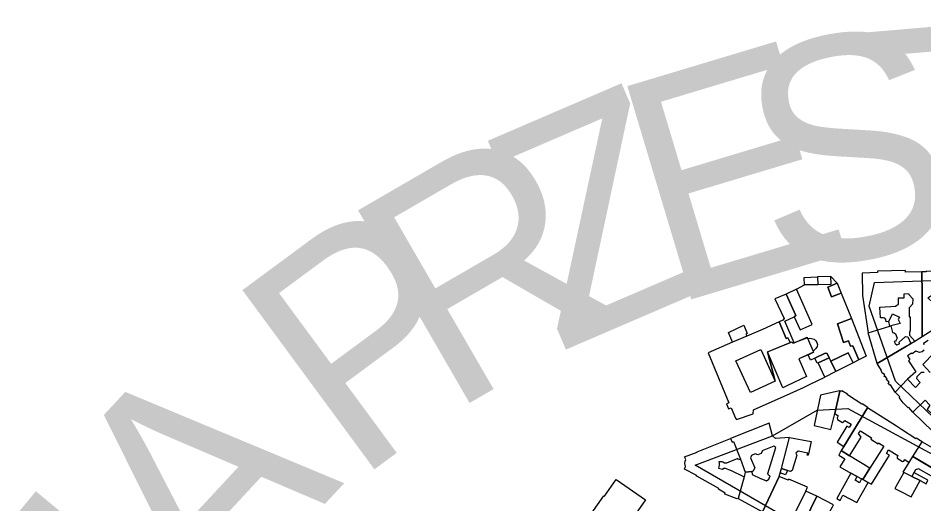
# Model space of a CAD drawing. Extents: x -293619 to -291580, y 30940 to 32770.
# Drawn here: x -291651.94 to -291637.79, y 30981.52 to 30989.1 of the extents above; entities that cross this region are included whole.
import ezdxf

# ---------------------------------------------------------------- set-up
doc = ezdxf.new("R2010")
doc.units = 0
doc.layers.add('RAMKA_I_OPISY', color=7, linetype='Continuous')

msp = doc.modelspace()

# ---------------------------------------------------------------- linework, layer by layer
at = {"layer": 'RAMKA_I_OPISY'}
for points in [[(-291639.78, 30984.875), (-291639.654, 30984.938), (-291639.235, 30984.953), (-291639.239, 30985.07), (-291639.141, 30984.965), (-291639.29, 30984.905), (-291639.228, 30984.752), (-291639.079, 30984.811), (-291638.918, 30984.417), (-291639.137, 30984.331), (-291639.045, 30984.041), (-291638.966, 30984.065), (-291638.936, 30983.98), (-291638.897, 30983.99), (-291638.802, 30983.768), (-291638.891, 30983.723), (-291638.968, 30983.878), (-291639.241, 30983.747), (-291639.299, 30983.868), (-291639.328, 30983.874), (-291639.489, 30983.795), (-291639.557, 30983.766), (-291639.594, 30983.849), (-291639.51, 30983.887), (-291639.514, 30983.897), (-291639.608, 30984.113), (-291639.814, 30984.037), (-291639.958, 30984.375), (-291639.815, 30984.443), (-291639.721, 30984.236), (-291639.532, 30984.321)], [(-291639.658, 30985.056), (-291639.45, 30985.063), (-291639.446, 30984.945), (-291639.654, 30984.938)], [(-291639.45, 30985.063), (-291639.446, 30984.946), (-291639.235, 30984.953), (-291639.239, 30985.07)], [(-291637.963, 30984.636), (-291638.016, 30984.579), (-291638.015, 30984.439), (-291638.001, 30984.439), (-291638.001, 30984.217), (-291638.013, 30984.213), (-291638.012, 30984.152), (-291637.928, 30984.063), (-291637.814, 30984.134), (-291637.814, 30984.792), (-291637.821, 30985.141), (-291638.074, 30985.14), (-291638.074, 30985.162), (-291638.511, 30985.154), (-291638.513, 30985.132), (-291638.752, 30985.124), (-291638.747, 30984.774), (-291638.659, 30984.192), (-291638.317, 30984.297), (-291638.337, 30984.37), (-291638.378, 30984.365), (-291638.384, 30984.4), (-291638.399, 30984.42), (-291638.417, 30984.427), (-291638.463, 30984.426), (-291638.474, 30984.589), (-291638.221, 30984.607), (-291638.219, 30984.62), (-291638.197, 30984.627), (-291638.184, 30984.639), (-291638.181, 30984.663), (-291638.182, 30984.735), (-291638.096, 30984.736), (-291638.097, 30984.801), (-291638.025, 30984.804), (-291638.022, 30984.791), (-291637.957, 30984.721)], [(-291638.557, 30984.978), (-291636.633, 30985.042), (-291635.568, 30984.829), (-291636.69, 30982.45), (-291637.514, 30982.748), (-291638.231, 30983.437), (-291638.643, 30984.609)], [(-291637.424, 30984.781), (-291637.435, 30985.137), (-291637.435, 30985.151), (-291637.506, 30985.149), (-291637.506, 30985.157), (-291637.751, 30985.15), (-291637.751, 30985.143), (-291637.821, 30985.141), (-291637.814, 30984.792), (-291637.814, 30984.134), (-291637.642, 30984.241), (-291637.646, 30984.666), (-291637.724, 30984.735), (-291637.68, 30984.768), (-291637.618, 30984.766), (-291637.615, 30984.725), (-291637.476, 30984.726), (-291637.477, 30984.767), (-291637.438, 30984.767), (-291637.438, 30984.779)], [(-291639.29, 30984.905), (-291639.141, 30984.965), (-291639.079, 30984.811), (-291639.228, 30984.752)], [(-291639.941, 30984.794), (-291640.118, 30984.72), (-291639.972, 30984.416), (-291639.991, 30984.39), (-291640.051, 30984.362), (-291639.939, 30984.104), (-291639.913, 30984.115), (-291639.879, 30984.038), (-291639.846, 30984.052), (-291639.834, 30984.028), (-291639.814, 30984.037), (-291639.958, 30984.375), (-291639.815, 30984.443), (-291639.788, 30984.46)], [(-291639.532, 30984.321), (-291639.78, 30984.875), (-291639.941, 30984.794), (-291639.788, 30984.46), (-291639.815, 30984.443), (-291639.721, 30984.236)], [(-291638.337, 30984.37), (-291638.275, 30984.489), (-291638.168, 30984.436), (-291638.187, 30984.397), (-291638.159, 30984.337), (-291638.302, 30984.302), (-291638.317, 30984.297)], [(-291639.879, 30984.038), (-291639.913, 30984.115), (-291639.939, 30984.104), (-291640.051, 30984.362), (-291640.308, 30984.245), (-291640.553, 30984.138), (-291640.776, 30984.044), (-291641.158, 30983.881), (-291640.834, 30983.1), (-291640.872, 30983.084), (-291640.84, 30983.005), (-291640.8, 30983.022), (-291640.732, 30982.859), (-291640.717, 30982.835), (-291640.455, 30982.924), (-291640.449, 30982.988), (-291639.876, 30983.245), (-291639.67, 30983.338), (-291639.572, 30983.385), (-291639.333, 30983.499), (-291639.437, 30983.722), (-291639.452, 30983.716), (-291639.489, 30983.795), (-291639.557, 30983.766), (-291639.594, 30983.849), (-291639.739, 30983.785), (-291639.623, 30983.507), (-291639.927, 30983.363), (-291639.993, 30983.331), (-291640.229, 30983.894), (-291640.11, 30983.434), (-291640.498, 30983.257), (-291640.724, 30983.754), (-291640.334, 30983.928), (-291640.253, 30983.749), (-291640.11, 30983.434), (-291640.229, 30983.894)], [(-291638.897, 30983.99), (-291638.936, 30983.98), (-291638.966, 30984.065), (-291639.045, 30984.041), (-291639.137, 30984.331), (-291638.918, 30984.417), (-291638.689, 30983.826), (-291638.802, 30983.768)], [(-291640.776, 30984.044), (-291640.84, 30984.196), (-291640.602, 30984.309), (-291640.546, 30984.182), (-291640.571, 30984.171), (-291640.553, 30984.138)], [(-291638.517, 30983.713), (-291638.659, 30984.192), (-291638.317, 30984.297), (-291638.302, 30984.302), (-291638.275, 30984.194), (-291638.253, 30984.189), (-291638.228, 30984.175), (-291638.205, 30984.106), (-291638.218, 30984.077), (-291638.231, 30984.062), (-291638.249, 30984.057), (-291638.238, 30984.022), (-291638.211, 30984.003), (-291638.168, 30984.02), (-291638.171, 30984.047), (-291638.073, 30984.133), (-291638.04, 30984.127), (-291637.989, 30984.025), (-291638.011, 30984.011), (-291638.06, 30983.981)], [(-291640.229, 30983.894), (-291639.846, 30984.052), (-291639.834, 30984.028), (-291639.814, 30984.037), (-291639.613, 30984.121), (-291639.604, 30984.104), (-291639.58, 30984.107), (-291639.543, 30984.104), (-291639.503, 30984.09), (-291639.475, 30984.066), (-291639.458, 30984.04), (-291639.451, 30984.008), (-291639.457, 30983.977), (-291639.477, 30983.944), (-291639.499, 30983.921), (-291639.517, 30983.907), (-291639.51, 30983.887), (-291639.739, 30983.785), (-291639.623, 30983.507), (-291639.927, 30983.363), (-291639.993, 30983.331)], [(-291640.724, 30983.754), (-291640.334, 30983.928), (-291640.11, 30983.434), (-291640.498, 30983.257)], [(-291639.489, 30983.795), (-291639.328, 30983.874), (-291639.299, 30983.868), (-291639.268, 30983.8), (-291639.437, 30983.722), (-291639.452, 30983.716)], [(-291639.437, 30983.722), (-291639.268, 30983.8), (-291639.241, 30983.747), (-291639.163, 30983.585), (-291639.333, 30983.499)], [(-291639.241, 30983.747), (-291638.968, 30983.878), (-291638.891, 30983.723), (-291639.163, 30983.585)], [(-291639.101, 30983.278), (-291639.108, 30983.285), (-291639.403, 30983.216), (-291639.503, 30982.746), (-291639.24, 30982.683), (-291639.18, 30982.929)], [(-291639.038, 30982.417), (-291638.666, 30983.021), (-291638.662, 30983.027), (-291638.75, 30983.082), (-291638.755, 30983.079), (-291638.983, 30983.222), (-291638.983, 30983.233), (-291639.068, 30983.287), (-291639.075, 30983.28), (-291639.101, 30983.278), (-291639.18, 30982.929), (-291639.124, 30982.894), (-291639.144, 30982.862), (-291639.136, 30982.84), (-291639.059, 30982.79), (-291639.038, 30982.799), (-291639.022, 30982.823), (-291638.925, 30982.764), (-291638.957, 30982.713), (-291638.989, 30982.732), (-291639.144, 30982.484)], [(-291637.646, 30982.65), (-291637.959, 30982.951), (-291637.768, 30983.139), (-291637.694, 30983.061), (-291637.738, 30982.996), (-291637.537, 30982.819), (-291637.607, 30982.694), (-291637.644, 30982.685)], [(-291640.151, 30982.583), (-291639.453, 30982.981), (-291638.976, 30983.011), (-291636.945, 30981.91), (-291637.954, 30980.213), (-291638.827, 30980.661), (-291641.362, 30982.123)], [(-291637.813, 30982.488), (-291637.907, 30982.546), (-291637.912, 30982.538), (-291638.137, 30982.679), (-291638.134, 30982.683), (-291638.217, 30982.735), (-291638.666, 30983.021), (-291639.038, 30982.417), (-291639.077, 30982.355), (-291638.947, 30982.272), (-291638.766, 30982.563), (-291638.807, 30982.621), (-291638.779, 30982.66), (-291638.604, 30982.551), (-291638.614, 30982.53), (-291638.503, 30982.459), (-291638.494, 30982.473), (-291638.412, 30982.42), (-291638.631, 30982.076), (-291638.741, 30981.901), (-291638.656, 30981.852), (-291638.605, 30981.827), (-291638.322, 30982.279), (-291638.37, 30982.307), (-291638.341, 30982.362), (-291638.192, 30982.276), (-291638.206, 30982.249), (-291638.203, 30982.233), (-291638.12, 30982.184), (-291638.098, 30982.189), (-291638.086, 30982.211), (-291638.018, 30982.164), (-291637.958, 30982.258)], [(-291640.578, 30982.014), (-291640.598, 30981.942), (-291640.69, 30981.603), (-291640.309, 30981.396), (-291640.051, 30981.947), (-291640.01, 30982.072), (-291639.887, 30982.556), (-291640.104, 30982.543), (-291640.151, 30982.583), (-291640.203, 30982.778), (-291640.807, 30982.54), (-291640.784, 30982.483), (-291640.761, 30982.492), (-291640.653, 30982.217), (-291640.578, 30982.014), (-291640.476, 30982.023), (-291640.47, 30981.978), (-291640.338, 30981.915), (-291640.333, 30981.918), (-291640.245, 30981.881), (-291640.208, 30981.904), (-291640.19, 30981.959), (-291640.214, 30981.969), (-291640.227, 30981.992), (-291640.099, 30982.402), (-291640.133, 30982.423), (-291640.313, 30982.348), (-291640.312, 30982.341), (-291640.33, 30982.306), (-291640.38, 30982.288), (-291640.421, 30982.3), (-291640.482, 30982.276), (-291640.495, 30982.239), (-291640.43, 30982.082), (-291640.461, 30982.028), (-291640.476, 30982.023)], [(-291640.807, 30982.54), (-291640.784, 30982.483), (-291640.761, 30982.492), (-291640.653, 30982.217), (-291640.683, 30982.206), (-291640.696, 30982.228), (-291640.834, 30982.173), (-291640.87, 30982.156), (-291640.901, 30982.156), (-291640.927, 30982.17), (-291640.937, 30982.179), (-291640.992, 30982.179), (-291640.987, 30982.156), (-291640.985, 30982.13), (-291640.991, 30982.098), (-291640.997, 30982.079), (-291640.933, 30982.064), (-291640.915, 30982.076), (-291640.891, 30982.078), (-291640.814, 30982.044), (-291640.809, 30982.048), (-291640.598, 30981.942), (-291640.69, 30981.603), (-291640.705, 30981.597), (-291640.9, 30981.671), (-291640.891, 30981.687), (-291640.997, 30981.75), (-291640.992, 30981.76), (-291641.334, 30981.951), (-291641.344, 30981.968), (-291641.53, 30982.062), (-291641.512, 30982.101), (-291641.522, 30982.148), (-291641.52, 30982.185), (-291641.508, 30982.214), (-291641.527, 30982.254), (-291641.329, 30982.327), (-291641.33, 30982.335)], [(-291639.887, 30982.556), (-291639.548, 30982.492), (-291639.59, 30982.301), (-291639.595, 30982.28), (-291639.609, 30982.283), (-291639.603, 30982.311), (-291639.752, 30982.344), (-291639.79, 30982.314), (-291639.774, 30982.283), (-291639.845, 30982.042), (-291639.87, 30982.025), (-291640.01, 30982.072)], [(-291637.375, 30982.239), (-291637.446, 30982.102), (-291637.612, 30982.187), (-291637.667, 30982.086), (-291637.958, 30982.258), (-291637.813, 30982.488)], [(-291639.077, 30982.355), (-291639.118, 30982.28), (-291639.024, 30982.223), (-291639.101, 30982.097), (-291638.931, 30982.001), (-291638.832, 30981.949), (-291638.762, 30981.909), (-291638.741, 30981.901), (-291638.631, 30982.076), (-291638.947, 30982.272)], [(-291636.916, 30981.65), (-291637.036, 30981.414), (-291637.496, 30981.686), (-291637.455, 30981.756), (-291637.463, 30981.838), (-291637.869, 30982.067), (-291637.919, 30982.053), (-291637.977, 30981.947), (-291638.098, 30982.01), (-291638.111, 30982.017), (-291638.018, 30982.164), (-291637.958, 30982.258), (-291637.505, 30981.991)], [(-291640.01, 30982.072), (-291639.919, 30982.041), (-291639.949, 30981.973), (-291640.032, 30982.006)], [(-291640.309, 30981.396), (-291640.081, 30981.27), (-291639.907, 30981.167), (-291639.633, 30981.721), (-291639.604, 30981.779), (-291639.897, 30981.907), (-291639.906, 30981.889), (-291640.051, 30981.947)], [(-291638.931, 30982.001), (-291639.148, 30981.603), (-291639.096, 30981.575), (-291639.053, 30981.656), (-291638.836, 30981.541), (-291638.656, 30981.852), (-291638.741, 30981.901), (-291638.762, 30981.909), (-291638.795, 30981.849), (-291638.863, 30981.888), (-291638.832, 30981.949)], [(-291638.098, 30982.01), (-291638.24, 30981.759), (-291638.159, 30981.718), (-291637.983, 30981.629), (-291637.846, 30981.883), (-291637.977, 30981.947)], [(-291637.977, 30981.947), (-291637.846, 30981.883), (-291637.752, 30981.835), (-291637.724, 30981.888), (-291637.943, 30982.008)], [(-291643.147, 30981.106), (-291642.976, 30981.359), (-291642.985, 30981.366), (-291642.789, 30981.644), (-291642.78, 30981.638), (-291642.596, 30981.899), (-291642.136, 30981.583), (-291642.331, 30981.309), (-291642.32, 30981.303), (-291642.516, 30981.029), (-291642.525, 30981.033), (-291642.699, 30980.787), (-291642.849, 30980.893), (-291642.998, 30981)], [(-291639.907, 30981.167), (-291639.739, 30981.065), (-291639.461, 30981.641), (-291639.633, 30981.721)], [(-291639.739, 30981.065), (-291639.519, 30980.939), (-291639.216, 30981.475), (-291639.201, 30981.504), (-291639.461, 30981.641)]]:
    msp.add_lwpolyline(points, close=True, dxfattribs=at)
for points in [[(-291637.782, 30983.92), (-291637.811, 30983.894), (-291637.854, 30983.886), (-291637.895, 30983.898), (-291637.912, 30983.906), (-291637.971, 30983.865), (-291637.981, 30983.874), (-291638.041, 30983.834), (-291638.004, 30983.775), (-291638.029, 30983.755), (-291637.915, 30983.584), (-291638.042, 30983.468), (-291638.236, 30983.266), (-291638.306, 30983.378), (-291638.318, 30983.371), (-291638.332, 30983.393), (-291638.343, 30983.411), (-291638.33, 30983.419), (-291638.353, 30983.454), (-291638.365, 30983.446), (-291638.373, 30983.46), (-291638.361, 30983.468), (-291638.388, 30983.511), (-291638.399, 30983.504), (-291638.41, 30983.52), (-291638.398, 30983.528), (-291638.418, 30983.559), (-291638.429, 30983.552), (-291638.456, 30983.595), (-291638.447, 30983.601), (-291638.517, 30983.713), (-291638.06, 30983.981), (-291638.011, 30984.011), (-291637.989, 30984.025), (-291637.928, 30984.063), (-291637.814, 30984.134), (-291637.642, 30984.241)], [(-291637.722, 30984.072), (-291637.793, 30984.023), (-291637.785, 30984.005)], [(-291637.689, 30983.57), (-291637.805, 30983.696), (-291637.625, 30983.878)], [(-291637.768, 30983.139), (-291637.959, 30982.951), (-291638.023, 30983.024), (-291638.033, 30983.02), (-291638.113, 30983.099), (-291638.175, 30983.181), (-291638.164, 30983.191), (-291638.236, 30983.266), (-291638.042, 30983.468), (-291637.919, 30983.339), (-291637.845, 30983.417), (-291637.897, 30983.472), (-291637.893, 30983.508), (-291637.823, 30983.576), (-291637.781, 30983.576)]]:
    msp.add_lwpolyline(points, dxfattribs=at)

# ---------------------------------------------------------------- texts
for s, rotation, p in [('T', 4.8764, (-291638.496, 30985.408)), ('S', 10.8394, (-291640.175, 30985.087)), ('E', 16.7092, (-291641.787, 30984.603)), ('Z', 23.2593, (-291643.517, 30983.871)), ('R', 30.0806, (-291645.217, 30982.904)), ('P', 36.4063, (-291646.681, 30981.833)), ('A', 47.103, (-291648.951, 30979.578)), ('I', 50.3972, (-291649.537, 30978.836))]:
    msp.add_text(s, height=3.477, rotation=rotation, dxfattribs=at).set_placement(p)

doc.saveas('drawing.dxf')
